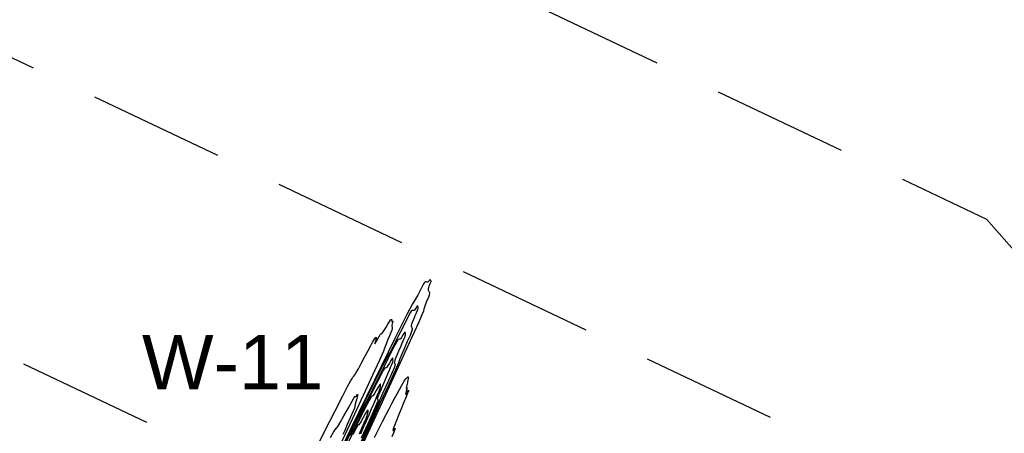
# Model space of a CAD drawing. Extents: x 3249832 to 3255657, y 13789405 to 13793316.
# Tile 648 of 656: x 3252457 to 3252820, y 13792010 to 13792162. Entities that reach past the tile are written whole.
import ezdxf

# ---------------------------------------------------------------- set-up
doc = ezdxf.new("R2010")
doc.units = 0
doc.header["$LTSCALE"] = 100
doc.header["$MEASUREMENT"] = 0
doc.linetypes.add('DASHED', pattern=[0.75, 0.5, -0.25])
for name, color, linetype in [('GRATIO_03231_CON', 1, 'CONTINUOUS'), ('GRATIO_0323_ICON', 1, 'CONTINUOUS'), ('PLAN', 7, 'CONTINUOUS'), ('TARGETS_EAST', 7, 'CONTINUOUS'), ('TARGETS_WEST', 7, 'CONTINUOUS')]:
    doc.layers.add(name, color=color, linetype=linetype)
doc.styles.get("Standard").update_dxf_attribs({"font": 'arial.ttf'})

# ---------------------------------------------------------------- blocks, each defined once
blk = doc.blocks.new('Gratio_032316_contours')
at = {"layer": 'GRATIO_03231_CON', "color": 1, "linetype": 'Continuous', "flags": 128}
for points in [[(3252583.42, 13792005.26), (3252590.75, 13792021.26), (3252597.4, 13792035.75), (3252601.85, 13792045.44), (3252604.33, 13792050.89), (3252605.52, 13792053.62), (3252606.03, 13792055), (3252606.22, 13792055.76), (3252606.4, 13792056.47), (3252606.82, 13792057.56), (3252607.37, 13792058.85), (3252607.87, 13792060.03), (3252608.16, 13792060.84), (3252608.28, 13792061.33), (3252608.26, 13792061.62), (3252608.16, 13792061.8), (3252608.02, 13792061.97), (3252607.89, 13792062.17), (3252607.8, 13792062.46), (3252607.76, 13792062.83), (3252607.79, 13792063.23), (3252607.89, 13792063.63), (3252608.02, 13792064.01), (3252608.18, 13792064.38), (3252608.32, 13792064.71), (3252608.45, 13792065.01), (3252608.57, 13792065.29), (3252608.67, 13792065.54), (3252608.73, 13792065.76), (3252608.73, 13792065.95), (3252608.64, 13792066.12), (3252608.51, 13792066.25), (3252608.4, 13792066.37), (3252608.34, 13792066.47), (3252608.31, 13792066.52), (3252608.27, 13792066.48), (3252608.17, 13792066.33), (3252608.03, 13792066.12), (3252607.87, 13792065.89), (3252607.69, 13792065.71), (3252607.49, 13792065.59), (3252607.27, 13792065.57), (3252607.03, 13792065.64), (3252606.78, 13792065.72), (3252606.53, 13792065.7), (3252606.28, 13792065.47), (3252605.96, 13792064.91), (3252605.45, 13792063.9), (3252604.71, 13792062.41), (3252603.82, 13792060.7), (3252602.94, 13792059.13), (3252601.96, 13792057.54), (3252599.86, 13792053.69), (3252595.38, 13792044.81), (3252587.89, 13792029.49), (3252579.25, 13792011.64), (3252571.97, 13791996.52)], [(3252581.77, 13792002.86), (3252586.11, 13792012.3), (3252590.08, 13792020.92), (3252593.35, 13792028.03), (3252595.65, 13792033.12), (3252596.85, 13792035.94), (3252597.43, 13792037.44), (3252597.97, 13792038.86), (3252598.93, 13792041.1), (3252600.11, 13792043.75), (3252601.13, 13792046.06), (3252601.72, 13792047.48), (3252601.93, 13792048.17), (3252601.94, 13792048.44), (3252601.85, 13792048.6), (3252601.74, 13792048.73), (3252601.63, 13792048.9), (3252601.56, 13792049.16), (3252601.56, 13792049.54), (3252601.68, 13792050.08), (3252601.92, 13792050.8), (3252602.25, 13792051.63), (3252602.61, 13792052.47), (3252602.94, 13792053.24), (3252603.25, 13792053.95), (3252603.52, 13792054.59), (3252603.77, 13792055.17), (3252603.95, 13792055.67), (3252604.04, 13792056.06), (3252604.01, 13792056.32), (3252603.92, 13792056.5), (3252603.83, 13792056.65), (3252603.8, 13792056.82), (3252603.77, 13792056.9), (3252603.67, 13792056.81), (3252603.45, 13792056.47), (3252603.16, 13792055.99), (3252602.88, 13792055.54), (3252602.64, 13792055.23), (3252602.43, 13792055.08), (3252602.24, 13792055.05), (3252602.02, 13792055.1), (3252601.77, 13792055.1), (3252601.45, 13792054.87), (3252601.02, 13792054.24), (3252600.32, 13792052.92), (3252599.17, 13792050.62), (3252597.49, 13792047.22), (3252595.6, 13792043.46), (3252593.93, 13792040.23), (3252592.64, 13792037.91), (3252590.91, 13792034.69), (3252587.63, 13792028.18), (3252582.19, 13792017.05), (3252575.92, 13792004.09)], [(3252582.36, 13792005.18), (3252585.77, 13792012.61), (3252587.68, 13792016.87), (3252588.63, 13792019.12), (3252589.54, 13792021.25), (3252591.04, 13792024.64), (3252592.84, 13792028.64), (3252594.39, 13792032.09), (3252595.27, 13792034.12), (3252595.59, 13792035), (3252595.62, 13792035.27), (3252595.55, 13792035.39), (3252595.46, 13792035.5), (3252595.37, 13792035.64), (3252595.32, 13792035.85), (3252595.36, 13792036.25), (3252595.56, 13792036.94), (3252595.96, 13792037.98), (3252596.48, 13792039.24), (3252597.05, 13792040.56), (3252597.57, 13792041.77), (3252598.04, 13792042.88), (3252598.48, 13792043.89), (3252598.86, 13792044.8), (3252599.17, 13792045.57), (3252599.35, 13792046.16), (3252599.38, 13792046.52), (3252599.33, 13792046.74), (3252599.27, 13792046.94), (3252599.26, 13792047.17), (3252599.22, 13792047.29), (3252599.07, 13792047.14), (3252598.73, 13792046.61), (3252598.29, 13792045.87), (3252597.88, 13792045.19), (3252597.59, 13792044.76), (3252597.38, 13792044.57), (3252597.21, 13792044.53), (3252597.02, 13792044.57), (3252596.75, 13792044.47), (3252596.36, 13792044.04), (3252595.75, 13792043.01), (3252594.68, 13792040.94), (3252592.89, 13792037.34), (3252590.27, 13792032.04), (3252587.38, 13792026.21), (3252584.91, 13792021.32), (3252583.33, 13792018.28), (3252581.95, 13792015.69), (3252579.87, 13792011.55), (3252576.48, 13792004.62)], [(3252583.15, 13792008.18), (3252585.58, 13792013.53), (3252587.65, 13792018.12), (3252588.82, 13792020.76), (3252589.25, 13792021.83), (3252589.29, 13792022.09), (3252589.24, 13792022.19), (3252589.18, 13792022.27), (3252589.11, 13792022.37), (3252589.08, 13792022.55), (3252589.16, 13792022.97), (3252589.45, 13792023.8), (3252590, 13792025.16), (3252590.71, 13792026.86), (3252591.48, 13792028.65), (3252592.2, 13792030.31), (3252592.84, 13792031.82), (3252593.43, 13792033.19), (3252593.96, 13792034.43), (3252594.38, 13792035.48), (3252594.66, 13792036.26), (3252594.75, 13792036.72), (3252594.74, 13792036.99), (3252594.7, 13792037.22), (3252594.72, 13792037.51), (3252594.68, 13792037.68), (3252594.47, 13792037.48), (3252594.01, 13792036.75), (3252593.42, 13792035.75), (3252592.89, 13792034.84), (3252592.53, 13792034.29), (3252592.32, 13792034.05), (3252592.17, 13792034.02), (3252592.01, 13792034.03), (3252591.74, 13792033.85), (3252591.27, 13792033.21), (3252590.48, 13792031.78), (3252589.04, 13792028.95), (3252586.61, 13792024.06), (3252583.06, 13792016.86), (3252579.15, 13792008.97)], [(3252582.44, 13792009.69), (3252583.34, 13792011.79), (3252584.15, 13792013.7), (3252584.82, 13792015.29), (3252585.28, 13792016.46), (3252585.49, 13792017.12), (3252585.55, 13792017.48), (3252585.58, 13792017.79), (3252585.63, 13792018.21), (3252585.59, 13792018.46), (3252585.27, 13792018.14), (3252584.57, 13792017.03), (3252583.68, 13792015.5), (3252582.9, 13792014.13), (3252582.43, 13792013.34), (3252582.21, 13792013.03), (3252582.11, 13792012.98), (3252582, 13792012.95), (3252581.71, 13792012.6), (3252581.1, 13792011.55), (3252580.02, 13792009.49)]]:
    blk.add_lwpolyline(points, dxfattribs=at)
at = {"layer": 'GRATIO_03231_CON', "color": 5, "linetype": 'Continuous', "flags": 128}
for points in [[(3252565.46, 13792002.27), (3252569.59, 13792010.49), (3252573.45, 13792018.16), (3252576.24, 13792023.64), (3252578.03, 13792027.08), (3252579.09, 13792029.05), (3252579.69, 13792030.07), (3252580.03, 13792030.56), (3252580.29, 13792030.88), (3252580.66, 13792031.37), (3252581.21, 13792032.23), (3252582, 13792033.61), (3252583.08, 13792035.58), (3252584.29, 13792037.86), (3252585.46, 13792040.08), (3252586.46, 13792041.94), (3252587.25, 13792043.39), (3252587.85, 13792044.42), (3252588.27, 13792045.05), (3252588.51, 13792045.3), (3252588.6, 13792045.2), (3252588.54, 13792044.79), (3252588.38, 13792044.2), (3252588.19, 13792043.57), (3252588.04, 13792043.05), (3252588.01, 13792042.82), (3252588.2, 13792043.05), (3252588.66, 13792043.82), (3252589.24, 13792044.86), (3252589.76, 13792045.78), (3252590.07, 13792046.29), (3252590.24, 13792046.48), (3252590.37, 13792046.52), (3252590.56, 13792046.59), (3252590.88, 13792046.87), (3252591.4, 13792047.56), (3252592.11, 13792048.74), (3252592.9, 13792050.08), (3252593.56, 13792051.19), (3252593.98, 13792051.75), (3252594.18, 13792051.83), (3252594.26, 13792051.64), (3252594.28, 13792051.35), (3252594.31, 13792051.08), (3252594.39, 13792050.97), (3252594.52, 13792051.07), (3252594.66, 13792051.21), (3252594.71, 13792051.17), (3252594.71, 13792051.17), (3252594.62, 13792050.79), (3252594.46, 13792050.23), (3252594.34, 13792049.69), (3252594.33, 13792049.35), (3252594.39, 13792049.13), (3252594.44, 13792048.89), (3252594.42, 13792048.5), (3252594.29, 13792047.89), (3252593.98, 13792046.98), (3252593.48, 13792045.75), (3252592.9, 13792044.38), (3252592.37, 13792043.08), (3252591.92, 13792041.89), (3252591.2, 13792040.09), (3252589.75, 13792036.76), (3252587.25, 13792031.23), (3252583.82, 13792023.81), (3252579.74, 13792015.04), (3252575.34, 13792005.61)], [(3252587.93, 13792008.38), (3252589.43, 13792011.3), (3252590.93, 13792014.26), (3252592.22, 13792016.77), (3252593.31, 13792018.89), (3252594.32, 13792020.81), (3252595.32, 13792022.68), (3252596.28, 13792024.47), (3252597.14, 13792026.07), (3252597.87, 13792027.42), (3252598.47, 13792028.51), (3252598.98, 13792029.33), (3252599.43, 13792029.91), (3252599.8, 13792030.28), (3252600.09, 13792030.5), (3252600.27, 13792030.62), (3252600.36, 13792030.6), (3252600.36, 13792030.39), (3252600.36, 13792030.39), (3252600.29, 13792029.95), (3252600.19, 13792029.4), (3252600.09, 13792028.86), (3252600.02, 13792028.41), (3252599.95, 13792028.01), (3252599.85, 13792027.58), (3252599.69, 13792027.08), (3252599.56, 13792026.63), (3252599.53, 13792026.4), (3252599.66, 13792026.47), (3252599.84, 13792026.63), (3252599.93, 13792026.57), (3252599.83, 13792026.09), (3252599.62, 13792025.37), (3252599.43, 13792024.71), (3252599.36, 13792024.33), (3252599.44, 13792024.28), (3252599.65, 13792024.53), (3252599.96, 13792025.03), (3252600.27, 13792025.54), (3252600.46, 13792025.78), (3252600.42, 13792025.51), (3252600.13, 13792024.69), (3252599.58, 13792023.29), (3252598.78, 13792021.37), (3252597.84, 13792019.13), (3252596.88, 13792016.8), (3252596, 13792014.63), (3252595.29, 13792012.81), (3252594.83, 13792011.54), (3252594.68, 13792010.95), (3252594.77, 13792010.87), (3252594.97, 13792011.08), (3252595.21, 13792011.37), (3252595.4, 13792011.59), (3252595.49, 13792011.61), (3252595.41, 13792011.26), (3252595.05, 13792010.33), (3252594.31, 13792008.53)], [(3252571.8, 13792008.34), (3252572.91, 13792010.31), (3252573.57, 13792011.4), (3252573.86, 13792011.78), (3252573.98, 13792011.83), (3252574.12, 13792011.91), (3252574.49, 13792012.44), (3252575.31, 13792013.85), (3252576.7, 13792016.36), (3252578.32, 13792019.29), (3252579.69, 13792021.76), (3252580.48, 13792023.1), (3252580.8, 13792023.53), (3252580.88, 13792023.47), (3252580.9, 13792023.32), (3252580.96, 13792023.25), (3252581.13, 13792023.4), (3252581.42, 13792023.82), (3252581.7, 13792024.2), (3252581.81, 13792024.13), (3252581.81, 13792024.13), (3252581.62, 13792023.34), (3252581.27, 13792022.17), (3252580.95, 13792021.1), (3252580.79, 13792020.46), (3252580.77, 13792020.18), (3252580.79, 13792020.02), (3252580.76, 13792019.77), (3252580.55, 13792019.12), (3252580, 13792017.78), (3252579.05, 13792015.61), (3252577.94, 13792013.11), (3252576.98, 13792010.93), (3252576.34, 13792009.43)]]:
    blk.add_lwpolyline(points, dxfattribs=at)
at = {"layer": 'GRATIO_0323_ICON', "color": 7, "linetype": 'Continuous', "flags": 128}
blk.add_lwpolyline([(3252582.96, 13792009.68), (3252583.33, 13792010.66), (3252584.03, 13792012.33), (3252584.95, 13792014.47), (3252585.92, 13792016.74), (3252586.82, 13792018.84), (3252587.64, 13792020.75), (3252588.39, 13792022.49), (3252589.06, 13792024.06), (3252589.6, 13792025.39), (3252589.97, 13792026.36), (3252590.12, 13792026.92), (3252590.14, 13792027.23), (3252590.14, 13792027.51), (3252590.17, 13792027.86), (3252590.14, 13792028.07), (3252589.87, 13792027.81), (3252589.29, 13792026.89), (3252588.55, 13792025.63), (3252587.9, 13792024.48), (3252587.48, 13792023.81), (3252587.27, 13792023.54), (3252587.14, 13792023.5), (3252587, 13792023.49), (3252586.73, 13792023.22), (3252586.19, 13792022.38), (3252585.23, 13792020.59), (3252583.58, 13792017.32), (3252580.92, 13792011.96), (3252577.11, 13792004.25)], dxfattribs=at)

msp = doc.modelspace()

# ---------------------------------------------------------------- linework, layer by layer
at = {"layer": 'PLAN', "color": 8, "linetype": 'DASHED'}
for p, q in [((3251359.22, 13792778.72), (3252813.07, 13792088.74)), ((3251333.13, 13792680.41), (3252751.51, 13792007.27)), ((3251307.05, 13792582.1), (3252689.96, 13791925.79)), ((3252813.07, 13792088.74), (3253724.23, 13791049.55))]:
    msp.add_line(p, q, dxfattribs=at)

# ---------------------------------------------------------------- block references
at = {"layer": 'TARGETS_EAST'}
msp.add_blockref('Gratio_032316_contours', (0, 0), dxfattribs=at)

# ---------------------------------------------------------------- texts
at = {"layer": 'TARGETS_WEST'}
msp.add_text('W-11', height=20, dxfattribs=at).set_placement((3252502.4, 13792026.13))

doc.saveas('drawing.dxf')
